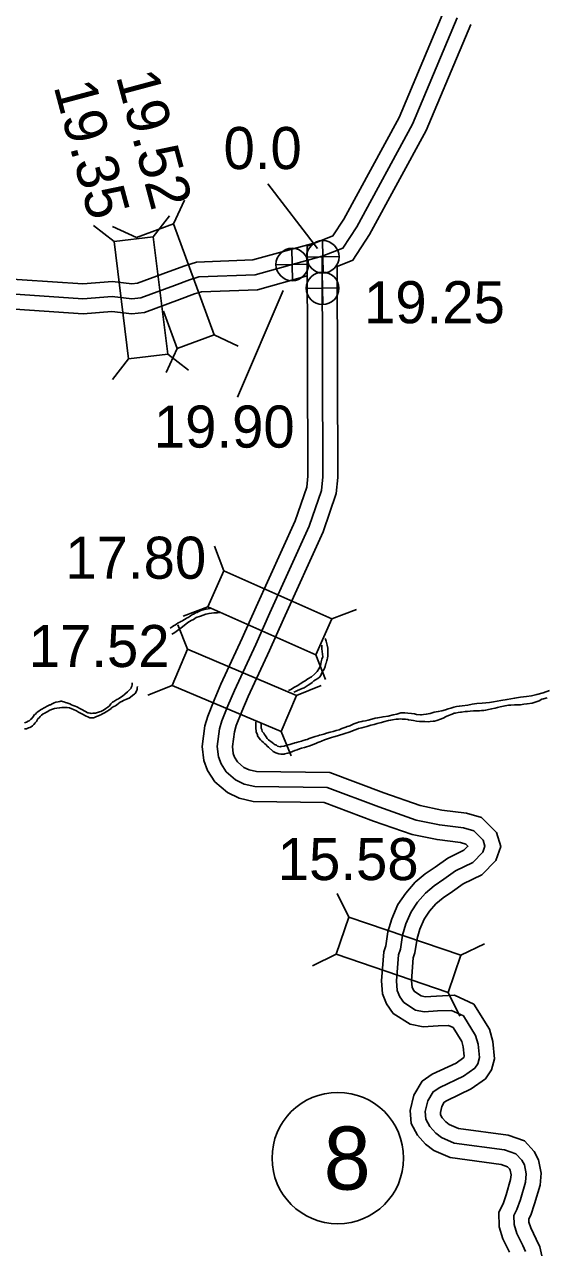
# Model space of a CAD drawing. Extents: x -83719 to 153526, y -11835 to 11446.
# Drawn here: x -3384 to -3209.5, y -1183.7 to -772.9 of the extents above; entities that cross this region are included whole.
import ezdxf

# ---------------------------------------------------------------- set-up
doc = ezdxf.new("R2010")
doc.units = 0
for name, color, linetype in [('Level 10', 7, 'Continuous'), ('Level 20', 7, 'Continuous'), ('Level 25', 7, 'Continuous'), ('Level 26', 7, 'Continuous'), ('Level 27', 7, 'Continuous'), ('Level 58', 7, 'Continuous'), ('Level 59', 7, 'Continuous'), ('Level 9', 7, 'Continuous')]:
    doc.layers.add(name, color=color, linetype=linetype)

msp = doc.modelspace()

# ---------------------------------------------------------------- linework, layer by layer
at = {"layer": 'Level 10'}
for points in [[(-3221.93, -1183.88), (-3224.13, -1179.5), (-3225.35, -1175.44), (-3225.48, -1170.54), (-3224.04, -1167.69), (-3223.03, -1164.74), (-3221.51, -1159.57), (-3221.36, -1158), (-3221.68, -1156.41), (-3221.87, -1156.06), (-3222.55, -1155.32), (-3224.73, -1154.57), (-3241.72, -1152.24), (-3247.19, -1149.85), (-3249.96, -1147.71), (-3252.68, -1144.72), (-3254.72, -1140.87), (-3255.12, -1136.46), (-3253.9, -1131.31), (-3251.14, -1126.68), (-3247.7, -1124.37), (-3239.77, -1120.6), (-3237.16, -1118.78), (-3237.14, -1118.74), (-3237.03, -1118.33), (-3237.34, -1115.22), (-3237.84, -1113.38), (-3240.77, -1108.72), (-3242.3, -1108), (-3245.72, -1108.15), (-3250.74, -1108.47), (-3255.16, -1107.6), (-3260.74, -1104.06), (-3263.01, -1100.81), (-3264.36, -1097.47), (-3264.64, -1093.06), (-3263.96, -1083.36), (-3263.27, -1081.35), (-3262.6, -1076.7), (-3261.28, -1072.32), (-3259.22, -1067.57), (-3256.57, -1063.71), (-3253.48, -1060.09), (-3250.04, -1057.29), (-3246.7, -1055.01), (-3242.51, -1051.98), (-3237.12, -1049.35), (-3235.79, -1047.99), (-3236.48, -1047.29), (-3238.25, -1046.81), (-3246.12, -1045.81), (-3254.44, -1044.08), (-3267.34, -1039.57), (-3283.81, -1033.32), (-3307.65, -1033.01), (-3312.27, -1031.94), (-3316.24, -1030.05), (-3320.43, -1026.4), (-3322.87, -1022.62), (-3324.05, -1019.29), (-3324.64, -1014.64), (-3323.72, -1007.75), (-3322.8, -1004.42), (-3320.69, -999.07), (-3318.45, -993.79), (-3311.27, -978.38), (-3306.58, -967.84), (-3293.55, -939.04), (-3289.69, -927.8), (-3289.34, -924.13), (-3289.56, -847.09), (-3280.92, -843.67), (-3277.28, -838.06), (-3258.79, -804.09), (-3243.82, -768.41)], [(-3211.05, -1185.12), (-3211.73, -1182.13), (-3212.92, -1179.54), (-3214.8, -1175.79), (-3215.39, -1173.84), (-3215.42, -1172.8), (-3214.8, -1171.58), (-3213.49, -1167.77), (-3211.64, -1161.46), (-3211.27, -1157.48), (-3212.16, -1153), (-3213.65, -1150.22), (-3216.91, -1146.69), (-3222.39, -1144.79), (-3238.99, -1142.52), (-3242.05, -1141.18), (-3243.15, -1140.33), (-3244.44, -1138.92), (-3244.94, -1137.96), (-3245.02, -1137.18), (-3244.52, -1135.11), (-3243.7, -1133.73), (-3242.75, -1133.09), (-3234.72, -1129.28), (-3229.87, -1125.88), (-3227.91, -1122.91), (-3226.89, -1119.17), (-3227.47, -1113.4), (-3228.58, -1109.31), (-3233.87, -1100.91), (-3240.28, -1097.9), (-3246.25, -1098.17), (-3250.08, -1098.41), (-3251.4, -1098.15), (-3253.69, -1096.7), (-3254.16, -1096.02), (-3254.48, -1095.22), (-3254.62, -1093.09), (-3254.08, -1085.36), (-3253.51, -1083.7), (-3252.81, -1078.87), (-3251.87, -1075.76), (-3250.43, -1072.43), (-3248.62, -1069.8), (-3246.47, -1067.27), (-3244.06, -1065.31), (-3240.95, -1063.18), (-3237.36, -1060.59), (-3231.17, -1057.58), (-3226.47, -1052.75), (-3224.83, -1048.09), (-3226.28, -1043.37), (-3231.26, -1038.35), (-3236.29, -1036.97), (-3244.48, -1035.94), (-3251.76, -1034.42), (-3263.92, -1030.17), (-3281.92, -1023.35), (-3306.44, -1023.03), (-3308.95, -1022.44), (-3310.71, -1021.61), (-3312.79, -1019.79), (-3313.83, -1018.18), (-3314.26, -1016.97), (-3314.56, -1014.67), (-3313.9, -1009.75), (-3313.3, -1007.6), (-3311.44, -1002.86), (-3309.31, -997.85), (-3302.17, -982.52), (-3297.46, -971.94), (-3284.25, -942.74), (-3279.84, -929.93), (-3279.34, -924.58), (-3279.54, -853.88), (-3274.27, -851.8), (-3268.68, -843.17), (-3249.77, -808.43), (-3234.87, -772.92)], [(-3677.58, -883.19), (-3661.99, -880.58), (-3651.98, -878.67), (-3627.41, -872.01), (-3594.66, -860.04), (-3573.25, -859.82), (-3557.69, -859.69), (-3484.67, -859.1), (-3414.74, -857.08), (-3395.12, -857.68), (-3364.53, -859.7), (-3354.68, -858.97), (-3348.17, -859.74), (-3346.31, -859.51), (-3335.69, -855.62), (-3330.48, -853.66), (-3326.58, -852.45), (-3307.69, -851.74), (-3286.85, -845.94)], [(-3675.73, -893.02), (-3660.23, -890.42), (-3649.73, -888.42), (-3624.38, -881.55), (-3592.84, -870.02), (-3573.15, -869.82), (-3557.6, -869.69), (-3484.48, -869.1), (-3414.75, -867.08), (-3395.6, -867.67), (-3364.49, -869.72), (-3354.9, -869.01), (-3348.15, -869.81), (-3343.95, -869.29), (-3332.21, -864.99), (-3327.23, -863.12), (-3324.88, -862.39), (-3306.14, -861.68), (-3289.51, -857.06)]]:
    msp.add_lwpolyline(points, dxfattribs=at)
at = {"layer": 'Level 20'}
for p, q in [((-3334.24, -839.65), (-3330.54, -831.67)), ((-3341, -843.94), (-3335.59, -837.01)), ((-3354.1, -845.56), (-3361.04, -840.14)), ((-3346.63, -844.19), (-3354.62, -840.49)), ((-3334.24, -839.65), (-3346.63, -844.19)), ((-3320.62, -876.83), (-3334.24, -839.65)), ((-3337.6, -868.85), (-3333.01, -881.38)), ((-3333.01, -881.38), (-3320.62, -876.83)), ((-3320.62, -876.83), (-3312.63, -880.54)), ((-3333.01, -881.38), (-3336.71, -889.36)), ((-3349.26, -884.86), (-3354.67, -891.8)), ((-3336.16, -883.25), (-3329.22, -888.66)), ((-3317.42, -955.81), (-3320.57, -947.59)), ((-3322.79, -967.86), (-3331.01, -971.01)), ((-3281.25, -971.92), (-3273.03, -968.77)), ((-3329.52, -982), (-3332.82, -973.84)), ((-3286.62, -983.98), (-3283.47, -992.2)), ((-3334.68, -994.15), (-3342.84, -997.45)), ((-3293.08, -997.49), (-3284.92, -994.19)), ((-3298.24, -1009.64), (-3294.94, -1017.8)), ((-3275.62, -1071.71), (-3279.49, -1063.81)), ((-3279.89, -1084.2), (-3287.79, -1088.07)), ((-3238.15, -1084.53), (-3230.25, -1080.65)), ((-3242.42, -1097.01), (-3238.55, -1104.92))]:
    msp.add_line(p, q, dxfattribs=at)
for points in [[(-3354.1, -845.56), (-3349.26, -884.86), (-3336.16, -883.25), (-3341, -843.94)], [(-3322.79, -967.86), (-3286.62, -983.98), (-3281.25, -971.92), (-3317.42, -955.81)], [(-3334.68, -994.15), (-3298.24, -1009.64), (-3293.08, -997.49), (-3329.52, -982)], [(-3238.15, -1084.53), (-3275.62, -1071.71), (-3279.89, -1084.2), (-3242.42, -1097.01)]]:
    msp.add_lwpolyline(points, close=True, dxfattribs=at)
at = {"layer": 'Level 25'}
for p, q in [((-3302.69, -826.23), (-3286.11, -847.91)), ((-3312.89, -897.65), (-3297.52, -861.97))]:
    msp.add_line(p, q, dxfattribs=at)
at = {"layer": 'Level 26'}
for p, q in [((-3284.17, -856.1), (-3284.42, -845.25)), ((-3294.43, -858.67), (-3294.69, -847.82)), ((-3299.98, -853.37), (-3289.14, -853.12)), ((-3289.72, -850.8), (-3278.87, -850.55)), ((-3284.28, -866.64), (-3284.53, -855.79)), ((-3289.83, -861.34), (-3278.98, -861.09))]:
    msp.add_line(p, q, dxfattribs=at)
for centre in [(-3284.3, -850.68), (-3294.56, -853.24), (-3284.41, -861.22)]:
    msp.add_circle(centre, 5.43, dxfattribs=at)
at = {"layer": 'Level 27'}
msp.add_circle((-3279.3, -1152.42), 22, dxfattribs=at)
at = {"layer": 'Level 59'}
for points in [[(-3216.49, -1183.74), (-3217.42, -1181.71), (-3219.47, -1177.64), (-3220.37, -1174.64), (-3220.45, -1171.67), (-3219.42, -1169.63), (-3218.26, -1166.26), (-3216.58, -1160.51), (-3216.32, -1157.74), (-3216.92, -1154.7), (-3217.76, -1153.14), (-3219.73, -1151.01), (-3223.56, -1149.68), (-3240.35, -1147.38), (-3244.62, -1145.52), (-3246.56, -1144.02), (-3248.56, -1141.82), (-3249.83, -1139.42), (-3250.07, -1136.82), (-3249.21, -1133.21), (-3247.42, -1130.2), (-3245.23, -1128.73), (-3237.24, -1124.94), (-3233.52, -1122.33), (-3232.52, -1120.82), (-3231.96, -1118.75), (-3232.4, -1114.31), (-3233.21, -1111.35), (-3237.32, -1104.81), (-3241.29, -1102.95), (-3245.99, -1103.16), (-3250.41, -1103.44), (-3253.28, -1102.88), (-3257.22, -1100.38), (-3258.59, -1098.41), (-3259.42, -1096.35), (-3259.63, -1093.08), (-3259.02, -1084.36), (-3258.39, -1082.52), (-3257.7, -1077.78), (-3256.58, -1074.04), (-3254.82, -1070), (-3252.6, -1066.76), (-3249.97, -1063.68), (-3247.05, -1061.3), (-3243.82, -1059.09), (-3239.93, -1056.28), (-3234.15, -1053.47), (-3230.82, -1050.05), (-3230.1, -1047.98), (-3230.7, -1046.01), (-3233.87, -1042.82), (-3237.27, -1041.89), (-3245.3, -1040.87), (-3253.1, -1039.25), (-3265.63, -1034.87), (-3282.86, -1028.33), (-3307.04, -1028.02), (-3310.61, -1027.19), (-3313.48, -1025.83), (-3316.61, -1023.1), (-3318.35, -1020.4), (-3319.16, -1018.13), (-3319.6, -1014.66), (-3318.81, -1008.75), (-3318.05, -1006.01), (-3316.07, -1000.97), (-3313.88, -995.82), (-3306.72, -980.45), (-3302.02, -969.89), (-3288.9, -940.89), (-3284.76, -928.86), (-3284.34, -924.36), (-3284.55, -850.49), (-3277.59, -847.74), (-3272.98, -840.62), (-3254.28, -806.26), (-3239.34, -770.65)], [(-3284.55, -850.49), (-3306.91, -856.71), (-3325.73, -857.42), (-3328.86, -858.39), (-3333.95, -860.31), (-3345.13, -864.4), (-3348.16, -864.78), (-3354.79, -863.99), (-3364.51, -864.71), (-3395.36, -862.67), (-3414.74, -862.08), (-3484.58, -864.1), (-3557.65, -864.69), (-3573.2, -864.82), (-3593.75, -865.03), (-3625.89, -876.78), (-3650.85, -883.54), (-3661.11, -885.5), (-3676.65, -888.1)]]:
    msp.add_lwpolyline(points, dxfattribs=at)
at = {"layer": 'Level 9'}
for points in [[(-3321.95, -968.36), (-3322, -968.37), (-3322.7, -968.5), (-3323.37, -968.6), (-3324.3, -968.87), (-3325.07, -969.14), (-3325.96, -969.48), (-3326.36, -969.71), (-3326.86, -969.91), (-3327.33, -970.18), (-3327.59, -970.31), (-3327.93, -970.48), (-3328.56, -970.88), (-3328.96, -971.18), (-3329.29, -971.39), (-3329.72, -971.59), (-3330.06, -971.82), (-3330.59, -972.12), (-3331.09, -972.42), (-3331.49, -972.66), (-3331.75, -972.79), (-3332.18, -972.99), (-3332.72, -973.23), (-3333.25, -973.63), (-3333.81, -974), (-3334.21, -974.27), (-3334.71, -974.57), (-3335.4, -975)], [(-3318.42, -969.8), (-3319.5, -969.86), (-3320.74, -969.9), (-3322.33, -970.07), (-3323.43, -970.3), (-3324.3, -970.67), (-3325.23, -971.01), (-3326.69, -971.48), (-3327.59, -972.05), (-3328.32, -972.45), (-3329.45, -973.12), (-3330.12, -973.62), (-3331.68, -974.93), (-3333.38, -976.13), (-3333.81, -976.44)], [(-3333.81, -976.44), (-3334.37, -976.77), (-3334.79, -977.01)], [(-3295.78, -995.85), (-3295.26, -995.61), (-3294.83, -995.38), (-3294.33, -995.04), (-3293.77, -994.74), (-3293.3, -994.58), (-3292.7, -994.17), (-3292.27, -993.91), (-3291.87, -993.64), (-3291.34, -993.27), (-3290.91, -992.97), (-3290.21, -992.63), (-3289.34, -992), (-3288.05, -991.26), (-3287.08, -990.42), (-3286.15, -989.49), (-3285.65, -988.58), (-3285.12, -987.58), (-3284.89, -986.25), (-3284.6, -985.41), (-3284.33, -984.58), (-3284.5, -982.87), (-3284.6, -981.91), (-3284.67, -980.84), (-3284.69, -980.72)], [(-3283.26, -986.78), (-3283.23, -986.74), (-3283.1, -986.31), (-3283, -985.84), (-3282.9, -985.51), (-3282.7, -985.01), (-3282.63, -984.24), (-3282.63, -984), (-3282.67, -983.34), (-3282.64, -982.47), (-3282.61, -982), (-3282.61, -981.67), (-3282.84, -980.67), (-3282.94, -980.27), (-3283.08, -979.77), (-3283.25, -979.3), (-3283.45, -978.73), (-3283.51, -978.47), (-3283.52, -978.46)], [(-3294.01, -996.46), (-3293.46, -996.24), (-3292.8, -995.91), (-3291.97, -995.54), (-3291.2, -995.24), (-3290.6, -994.94), (-3289.27, -994.07), (-3288.71, -993.73), (-3287.91, -993.2), (-3287.28, -992.66), (-3286.71, -992.26), (-3286.01, -991.86), (-3285.41, -991.42), (-3284.98, -990.82), (-3284.82, -990.55), (-3284.39, -989.55), (-3283.89, -988.71)], [(-3283.26, -986.78), (-3283.52, -987.82), (-3283.89, -988.71)], [(-3348.04, -993.34), (-3348.09, -993.92), (-3348.15, -994.39), (-3348.39, -994.89), (-3348.45, -995.06), (-3348.92, -995.66), (-3349.61, -996.33), (-3350.48, -997.13), (-3351.28, -997.8), (-3352.17, -998.37), (-3352.64, -998.61), (-3353.24, -998.94), (-3353.9, -999.38), (-3354.17, -999.51), (-3354.64, -999.78), (-3355.2, -1000.35), (-3355.7, -1000.95), (-3356.23, -1001.42), (-3356.86, -1001.95), (-3357.33, -1002.25), (-3357.83, -1002.56), (-3358.59, -1002.89), (-3358.99, -1003.06), (-3359.66, -1003.19), (-3360.36, -1003.46), (-3360.69, -1003.46), (-3361.19, -1003.46), (-3361.75, -1003.53), (-3362.12, -1003.43), (-3362.65, -1003.37), (-3362.89, -1003.33), (-3363.89, -1002.84), (-3364.89, -1002.27), (-3365.29, -1001.97), (-3366.52, -1001.31), (-3367.09, -1001.14), (-3367.79, -1000.91), (-3368.35, -1000.64), (-3368.96, -1000.34), (-3369.86, -1000.04), (-3370.39, -999.85), (-3370.86, -999.68), (-3371.32, -999.55), (-3371.69, -999.45), (-3371.95, -999.48), (-3372.25, -999.58), (-3372.82, -999.68), (-3373.59, -999.82), (-3374.15, -1000.05), (-3374.82, -1000.36), (-3375.35, -1000.62), (-3375.65, -1000.72), (-3376.31, -1001.06), (-3376.71, -1001.26), (-3377.05, -1001.46), (-3377.51, -1001.73), (-3378.24, -1002.07), (-3378.74, -1002.33), (-3379.27, -1002.77), (-3379.47, -1002.94), (-3380.04, -1003.4), (-3380.4, -1003.77), (-3380.54, -1003.91), (-3380.67, -1003.94)], [(-3346.32, -994.52), (-3346.32, -994.55), (-3346.35, -994.95), (-3346.42, -995.49), (-3346.49, -995.76), (-3346.68, -996.32), (-3347.08, -996.83), (-3347.28, -997.09), (-3347.55, -997.26), (-3347.95, -997.59), (-3348.58, -998.13), (-3349.11, -998.47), (-3349.91, -998.8), (-3350.91, -999.2), (-3351.51, -999.51), (-3351.64, -999.57), (-3351.67, -999.61), (-3352.04, -999.77), (-3352.67, -1000.18), (-3353.2, -1000.64), (-3353.67, -1000.98), (-3354.17, -1001.28), (-3354.93, -1001.72), (-3355.1, -1001.95), (-3355.89, -1002.42), (-3356.23, -1002.65), (-3356.79, -1003.05), (-3357.36, -1003.39), (-3358.19, -1003.79), (-3358.59, -1003.99), (-3358.89, -1004.13), (-3359.29, -1004.33), (-3359.95, -1004.53), (-3360.62, -1004.87), (-3360.95, -1004.97), (-3361.45, -1004.97), (-3361.92, -1004.97), (-3362.25, -1004.97), (-3362.85, -1004.7), (-3363.48, -1004.5), (-3363.88, -1004.24), (-3364.42, -1003.94), (-3365.15, -1003.61), (-3366.05, -1003.07), (-3366.68, -1002.68), (-3367.69, -1002.28), (-3368.25, -1001.98), (-3369.02, -1001.68), (-3369.85, -1001.58), (-3370.35, -1001.55), (-3371.55, -1001.55), (-3372.32, -1001.72), (-3373.21, -1001.79), (-3374.05, -1001.92), (-3374.71, -1002.12), (-3375.61, -1002.49), (-3376.54, -1002.96), (-3377.17, -1003.36), (-3377.31, -1003.43), (-3377.77, -1003.67), (-3377.94, -1003.83), (-3378.4, -1004.1), (-3378.87, -1004.57), (-3379.17, -1004.97), (-3379.57, -1005.41), (-3379.87, -1005.81), (-3380.1, -1006.24), (-3380.53, -1006.74), (-3380.93, -1007.21), (-3381.43, -1007.65), (-3381.89, -1007.98), (-3382.33, -1008.22), (-3382.72, -1008.42), (-3382.99, -1008.48), (-3383.36, -1008.65), (-3384.06, -1008.72)], [(-3208.5, -995.83), (-3210.67, -996.6), (-3212.76, -997.21), (-3214.59, -997.71), (-3216.26, -997.85), (-3218.16, -998.15), (-3220.19, -998.49), (-3222.72, -998.83), (-3224.82, -999.27), (-3227.28, -999.71), (-3228.58, -999.91), (-3231.04, -1000.08), (-3232.87, -1000.22), (-3234.4, -1000.46), (-3235.77, -1000.73), (-3237.67, -1001.03), (-3238.63, -1001.07), (-3239.66, -1001.27), (-3240.46, -1001.47), (-3241.53, -1001.78), (-3242.36, -1002.04), (-3243.26, -1002.31), (-3244.52, -1002.65), (-3245.72, -1002.92), (-3247.09, -1003.16), (-3248.45, -1003.56), (-3249.72, -1003.83), (-3250.62, -1003.9), (-3251.35, -1003.97), (-3251.6, -1003.98)], [(-3215.99, -1000.34), (-3216.05, -1000.35), (-3217.15, -1000.49), (-3218.22, -1000.66), (-3219.28, -1000.66), (-3220.25, -1000.7), (-3221.41, -1000.73), (-3222.25, -1000.83), (-3223.38, -1001), (-3224.98, -1001.34), (-3225.91, -1001.54), (-3226.71, -1001.78), (-3227.87, -1002.05), (-3229.37, -1002.38), (-3229.9, -1002.49), (-3230.5, -1002.52)], [(-3211.11, -998.81), (-3211.99, -999.29), (-3213, -999.69), (-3214.28, -1000.07), (-3215.99, -1000.34)], [(-3209.26, -998.3), (-3210.53, -998.61), (-3211.11, -998.81)], [(-3381.66, -1005.19), (-3382.06, -1005.55), (-3382.56, -1005.98), (-3382.8, -1006.18), (-3383.36, -1006.45), (-3384.03, -1006.72)], [(-3380.67, -1003.94), (-3381.08, -1004.42), (-3381.66, -1005.19)], [(-3230.5, -1002.52), (-3231.27, -1002.62), (-3231.93, -1002.69), (-3233.3, -1002.69), (-3233.97, -1002.69), (-3235.06, -1002.83), (-3235.93, -1002.87), (-3236.73, -1002.9), (-3237.89, -1003.07), (-3238.23, -1003.07), (-3239.09, -1003.27), (-3240.03, -1003.47), (-3240.36, -1003.51), (-3241.09, -1003.74), (-3242.25, -1004.28), (-3243.05, -1004.58), (-3244.08, -1005.09), (-3245.02, -1005.45), (-3246.21, -1005.92), (-3246.95, -1006.09), (-3247.45, -1006.16), (-3248.44, -1006.3), (-3249.14, -1006.33), (-3250.21, -1006.3), (-3250.91, -1006.24), (-3251.94, -1006.2), (-3252.94, -1006.14), (-3254.01, -1005.94), (-3254.77, -1005.81), (-3255.71, -1005.64), (-3255.91, -1005.58), (-3256.64, -1005.48), (-3257.44, -1005.48), (-3257.81, -1005.45), (-3258.44, -1005.38), (-3259.04, -1005.45), (-3259.77, -1005.49), (-3260.97, -1005.69), (-3261.67, -1005.82), (-3262.33, -1005.93), (-3264.03, -1006.4), (-3264.66, -1006.56), (-3265.23, -1006.73), (-3266.09, -1006.93), (-3267.13, -1007.2), (-3268.23, -1007.44), (-3269.59, -1007.88), (-3270.49, -1008.18), (-3271.29, -1008.41), (-3272.39, -1008.62), (-3273.12, -1008.89), (-3273.85, -1009.12), (-3274.61, -1009.46), (-3275.55, -1009.79), (-3276.91, -1010.26), (-3279.37, -1011.1), (-3280.64, -1011.34), (-3281.4, -1011.57), (-3282.7, -1012.04), (-3283.77, -1012.38), (-3284.8, -1012.78), (-3285.3, -1013.02), (-3285.93, -1013.32), (-3286.4, -1013.52), (-3287.23, -1013.82), (-3288.13, -1014.19), (-3288.99, -1014.49), (-3289.72, -1014.7), (-3290.39, -1014.9), (-3291.42, -1015.2), (-3292.09, -1015.44), (-3292.88, -1015.7), (-3293.62, -1016.01), (-3294.41, -1016.34), (-3295.21, -1016.61), (-3295.98, -1016.81), (-3296.61, -1016.98), (-3296.98, -1017.08), (-3297.21, -1017.15), (-3297.61, -1017.15), (-3298.11, -1017.15), (-3298.38, -1017.15), (-3299.04, -1017.05), (-3299.38, -1016.92), (-3300.04, -1016.69), (-3300.51, -1016.55), (-3300.94, -1016.32), (-3302.51, -1014.79), (-3302.88, -1014.49), (-3303.25, -1014.09), (-3303.71, -1013.72), (-3304.15, -1013.32), (-3304.71, -1012.82), (-3305.15, -1012.36), (-3305.58, -1011.83), (-3306.12, -1011.06), (-3306.18, -1010.73), (-3306.65, -1009.66), (-3306.65, -1009.26), (-3306.72, -1008.66), (-3306.72, -1008.19)], [(-3306.72, -1008.19), (-3306.66, -1007.69), (-3306.69, -1006.92), (-3306.66, -1006.55), (-3306.6, -1006.16)], [(-3252.98, -1003.87), (-3253.68, -1003.67), (-3254.68, -1003.54), (-3255.88, -1003.44), (-3256.94, -1003.38), (-3258.24, -1003.38), (-3259.57, -1003.78), (-3260.77, -1004.02), (-3262.47, -1004.46), (-3264.17, -1004.66), (-3265.93, -1004.97), (-3266.86, -1005.17), (-3267.9, -1005.44), (-3269.19, -1005.81), (-3269.99, -1006.01), (-3270.93, -1006.14), (-3271.26, -1006.24), (-3271.86, -1006.35), (-3272.42, -1006.51), (-3272.99, -1006.75), (-3273.62, -1006.95), (-3273.91, -1007.08)], [(-3251.6, -1003.98), (-3252.98, -1003.87)], [(-3304.96, -1007.95), (-3304.93, -1007.32), (-3304.91, -1006.99)], [(-3275.25, -1007.69), (-3275.62, -1007.79), (-3276.18, -1007.96), (-3276.62, -1008.13), (-3277.32, -1008.36), (-3277.98, -1008.63), (-3278.88, -1009), (-3279.81, -1009.3), (-3280.84, -1009.57), (-3281.87, -1009.81), (-3283.11, -1010.21), (-3284, -1010.44), (-3284.84, -1010.68), (-3285.44, -1010.85), (-3286.03, -1011.02), (-3286.9, -1011.28), (-3287.5, -1011.49), (-3288.2, -1011.72), (-3288.86, -1011.96), (-3289.6, -1012.23), (-3290.16, -1012.43), (-3290.89, -1012.63), (-3291.49, -1012.83), (-3291.89, -1012.96), (-3292.36, -1013.1), (-3293.12, -1013.27), (-3293.62, -1013.44), (-3293.92, -1013.5), (-3294.35, -1013.6), (-3294.72, -1013.77), (-3295.32, -1013.91), (-3295.85, -1014.07), (-3296.42, -1014.24), (-3297.02, -1014.44), (-3297.28, -1014.51), (-3298.08, -1014.61), (-3298.35, -1014.65), (-3298.62, -1014.68), (-3298.98, -1014.65), (-3299.48, -1014.48), (-3299.85, -1014.22), (-3300.42, -1013.92), (-3300.75, -1013.68), (-3301.25, -1013.32), (-3301.65, -1012.99), (-3302.02, -1012.69), (-3302.45, -1012.39), (-3302.88, -1011.89), (-3303.29, -1011.39), (-3303.49, -1011.09), (-3303.79, -1010.65), (-3304.05, -1010.15), (-3304.59, -1009.59), (-3304.76, -1008.89), (-3304.89, -1008.45), (-3304.96, -1007.95)], [(-3273.91, -1007.08), (-3275.25, -1007.69)]]:
    msp.add_lwpolyline(points, dxfattribs=at)

# ---------------------------------------------------------------- texts
at = {"layer": 'Level 25'}
for s, p in [('0.0', (-3317.52, -821.3)), ('19.25', (-3270.55, -872.91)), ('19.90', (-3340.83, -914.55))]:
    msp.add_text(s, height=14.08, dxfattribs=at).set_placement(p)
at = {"layer": 'Level 27'}
msp.add_text('8', height=21.12, dxfattribs=at).set_placement((-3284.02, -1162.98))
at = {"layer": 'Level 58'}
for s, p in [('19.35', (-3374.39, -793.58)), ('19.52', (-3353.56, -790.19))]:
    msp.add_text(s, height=14.08, rotation=285, dxfattribs=at).set_placement(p)
for s, p in [('17.80', (-3370.41, -958.46)), ('17.52', (-3382.66, -988.02)), ('15.58', (-3299.39, -1059.35))]:
    msp.add_text(s, height=14.08, dxfattribs=at).set_placement(p)

doc.saveas('drawing.dxf')
